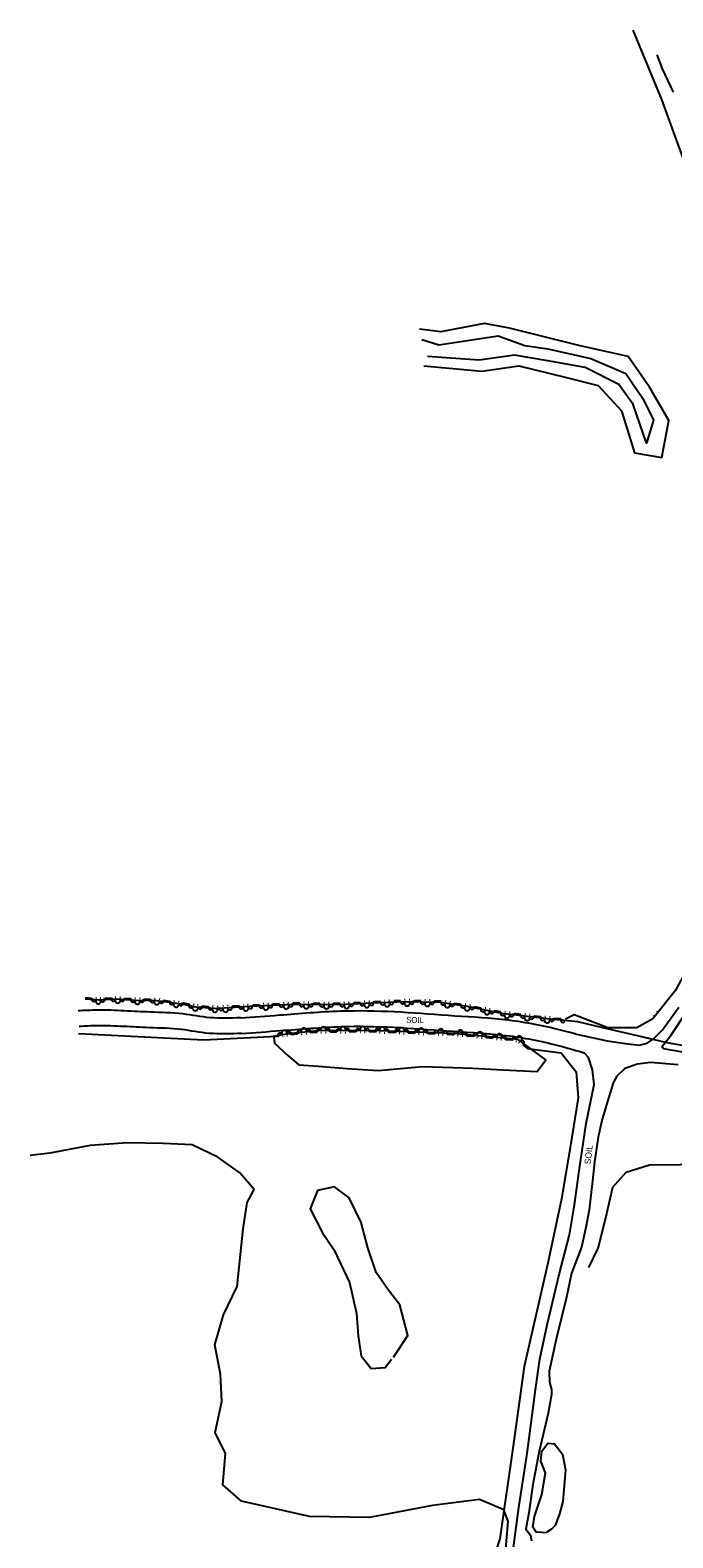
# Model space of a CAD drawing. Extents: x 2030130 to 2036320, y 723205 to 762423.
# Drawn here: x 2031702 to 2032106, y 757751 to 758699 of the extents above; entities that cross this region are included whole.
import ezdxf

# ---------------------------------------------------------------- set-up
doc = ezdxf.new("R2010")
doc.units = 0
for name, color, linetype in [('Draft_Station Labels Major', 7, 'Continuous'), ('Draft_Station Tics Major', 7, 'Continuous'), ('Old_Level_23', 7, 'Continuous'), ('Prop Alignment Horizontal', 7, 'Continuous')]:
    doc.layers.add(name, color=color, linetype=linetype)

msp = doc.modelspace()

# ---------------------------------------------------------------- linework, layer by layer
at = {"layer": 'Draft_Station Labels Major'}
for points in [[(2032106.41, 758660.56), (2032099.41, 758675.16), (2032096.13, 758683.95)], [(2032112.32, 758056.69), (2032100.2, 758058.83), (2032099.24, 758059.76), (2032099.57, 758060.68), (2032104.66, 758067.07), (2032114.69, 758082.09), (2032124.37, 758099.28), (2032130.28, 758108.16), (2032135.23, 758114.79), (2032141.18, 758121.47), (2032147.3, 758124.82), (2032157.21, 758127.41), (2032161.47, 758129.33), (2032169.56, 758134.98), (2032176.26, 758142.66), (2032180.01, 758148.49), (2032181.84, 758153.02), (2032182.53, 758158.01)], [(2032045.43, 758068.06), (2032064.78, 758063.88), (2032076.26, 758062), (2032084.77, 758060.97), (2032089.76, 758062.21), (2032093.7, 758064.81), (2032099.56, 758070.71), (2032109.8, 758084.98)], [(2032005.73, 757745), (2032009.14, 757770.2), (2032014.26, 757804.18), (2032019.52, 757844.29), (2032022.24, 757863.53), (2032026.86, 757885.17), (2032034.68, 757917.58), (2032041.04, 757941.78), (2032044.18, 757960.71), (2032047.05, 757982.1), (2032051.58, 758011.74), (2032056.46, 758036.41), (2032055.46, 758045.53), (2032053, 758053.21), (2032050.2, 758056.31)], [(2032109.44, 758048.68), (2032092.01, 758050.25), (2032083.83, 758049.02), (2032075.8, 758046.35), (2032070.73, 758041.64), (2032068.58, 758037.8), (2032066.98, 758032.62), (2032061.56, 758014.56), (2032059.1, 758003.12), (2032056.71, 757987.59), (2032055.53, 757975.73), (2032053.37, 757957.55), (2032051.35, 757946.3), (2032048.46, 757933.98), (2032042.27, 757917.6), (2032039.17, 757902.45), (2032032.91, 757877.03), (2032028.12, 757855.92), (2032028.38, 757848.98), (2032029.76, 757844.55), (2032029.57, 757841.41), (2032027.53, 757829.67), (2032021.66, 757804.65), (2032017.98, 757784.76), (2032015.39, 757766.88), (2032013.42, 757756.62), (2032014.94, 757754.74), (2032016.54, 757752.75), (2032017.15, 757749.21)]]:
    msp.add_lwpolyline(points, dxfattribs=at)
for points in [[(2031833.98, 758078.32), (2031814.87, 758078.32), (2031797.75, 758080.69), (2031777.13, 758081.85), (2031760.84, 758082.63), (2031743.88, 758083.06), (2031731.79, 758082.64)], [(2031833.98, 758078.32), (2031858.51, 758080.03), (2031896.95, 758082.57), (2031930.75, 758082.17), (2031964.59, 758079.87), (2031998.29, 758077.41), (2032031.66, 758071.6), (2032045.43, 758068.06)], [(2031834.66, 758068.48), (2031814.19, 758068.48), (2031796.79, 758070.88), (2031776.62, 758072.02), (2031760.48, 758072.79), (2031743.93, 758073.21), (2031732.43, 758072.81)], [(2031834.66, 758068.48), (2031859.16, 758070.21), (2031897.22, 758072.73), (2031930.35, 758072.33), (2031963.9, 758070.05), (2031997.09, 758067.63), (2032029.51, 758061.98), (2032050.22, 758056.31)]]:
    msp.add_spline(points, degree=3, dxfattribs=at)
at = {"layer": 'Draft_Station Tics Major'}
for p, q in [((2032094.24, 758079.5), (2032093.95, 758079.09)), ((2032096.2, 758082.4), (2032095.92, 758081.98)), ((2031731.99, 758068.47), (2031810.8, 758064.44)), ((2031810.78, 758064.44), (2031857.05, 758066.76)), ((2032014.41, 758059.06), (2032035.84, 758056.3))]:
    msp.add_line(p, q, dxfattribs=at)
for points in [[(2032080.81, 758699.49), (2032098.94, 758655.9), (2032135.8, 758554.33), (2032143.71, 758533.92), (2032123.97, 758536.66), (2032127.97, 758518.23), (2032155.2, 758507.01), (2032170.03, 758466.24), (2032154.06, 758466.44), (2032158.01, 758448.62), (2032182.38, 758431.92), (2032198.67, 758377.77), (2032198.38, 758347.8), (2032196.8, 758286.3), (2032184.82, 758244.89), (2032170.78, 758197.22)], [(2031949.31, 758488.38), (2031985.74, 758485.01), (2032009.01, 758488.38), (2032038.36, 758481.29), (2032058.93, 758475.89), (2032073.78, 758460.03), (2032081.87, 758433.71), (2032099.07, 758430.67), (2032103.46, 758453.96), (2032091.31, 758474.88), (2032077.82, 758494.12), (2032047.8, 758500.87), (2032003.28, 758512.01), (2031987.43, 758515.04), (2031960.1, 758509.64), (2031946.61, 758511.33)], [(2032170.78, 758197.22), (2032170.24, 758167.7), (2032166.26, 758157.37), (2032157.94, 758149.51), (2032147.27, 758143.44), (2032126.69, 758128.71), (2032113.45, 758105.99), (2032107.55, 758095.14), (2032093.42, 758077.6), (2032083.27, 758071.99), (2032065.17, 758071.95), (2032043.86, 758080.09), (2032038.57, 758077.33)], [(2031736.31, 758090.12), (2031745.15, 758089.53), (2031756.1, 758090.1), (2031767.49, 758089.41), (2031781.1, 758089.07), (2031796.81, 758087.11), (2031805.77, 758085.21), (2031820.6, 758084.17)], [(2031736.37, 758090.94), (2031740.46, 758090.66)], [(2031742.94, 758090.91), (2031743.35, 758090.88)], [(2031745.66, 758090.79), (2031746.07, 758090.81)], [(2031748.55, 758090.53), (2031752.65, 758090.74)], [(2031755.08, 758091.28), (2031755.49, 758091.3)], [(2031758.09, 758091.22), (2031758.5, 758091.19)], [(2031760.93, 758090.63), (2031765.02, 758090.38)], [(2031767.51, 758090.64), (2031767.55, 758090.64), (2031767.87, 758090.63)], [(2031770.33, 758090.57), (2031770.74, 758090.56)], [(2031773.19, 758090.09), (2031777.29, 758089.98)], [(2031779.76, 758090.33), (2031780.17, 758090.32)], [(2031782.74, 758090.1), (2031783.14, 758090.05)], [(2031785.54, 758089.34), (2031789.6, 758088.83)], [(2031792.1, 758088.93), (2031792.5, 758088.88)], [(2031794.95, 758088.58), (2031795.35, 758088.53)], [(2032125, 758058.45), (2032102.39, 758062.48), (2032083.79, 758066.87), (2032061.95, 758072.04), (2032046.22, 758075.73), (2032026.91, 758077.54), (2031998.4, 758081.02), (2031976.57, 758085.28), (2031959.67, 758087.92), (2031937.52, 758088.31), (2031916.25, 758087.41), (2031896.25, 758086.41), (2031867.3, 758086.64), (2031839.82, 758085.31), (2031820.6, 758084.17)], [(2031902.34, 758087.95), (2031901.93, 758087.93)], [(2031912.17, 758088.44), (2031911.76, 758088.42)], [(2031915.04, 758088.58), (2031914.63, 758088.56)], [(2031922.03, 758088.48), (2031917.93, 758088.3)], [(2031924.88, 758089.01), (2031924.47, 758088.99)], [(2031927.75, 758089.13), (2031927.34, 758089.11)], [(2031934.73, 758089.01), (2031930.63, 758088.84)], [(2031937.65, 758089.54), (2031937.51, 758089.54), (2031937.17, 758089.53)], [(2031940.53, 758089.49), (2031940.12, 758089.5)], [(2031947.49, 758088.96), (2031943.39, 758089.03)], [(2031950.37, 758089.32), (2031949.96, 758089.32)], [(2031953.24, 758089.27), (2031952.83, 758089.27)], [(2031960.31, 758088.65), (2031959.74, 758088.74), (2031956.1, 758088.81)], [(2031963.21, 758088.62), (2031962.8, 758088.68)], [(2031966.04, 758088.17), (2031965.64, 758088.24)], [(2031797.8, 758087.74), (2031801.81, 758086.89)], [(2031804.31, 758086.78), (2031804.71, 758086.69)], [(2031806.97, 758086.36), (2031807.38, 758086.33)], [(2031809.8, 758085.75), (2031813.89, 758085.46)], [(2031816.38, 758085.7), (2031816.78, 758085.67)], [(2031819.24, 758085.49), (2031819.65, 758085.47)], [(2031823.25, 758085.56), (2031822.84, 758085.53)], [(2031826.11, 758085.73), (2031825.7, 758085.7)], [(2031833.1, 758085.73), (2031829, 758085.49)], [(2031835.94, 758086.31), (2031835.53, 758086.29)], [(2031838.81, 758086.48), (2031838.4, 758086.46)], [(2031845.8, 758086.42), (2031841.7, 758086.22)], [(2031848.65, 758086.97), (2031848.24, 758086.95)], [(2031851.52, 758087.11), (2031851.11, 758087.09)], [(2031858.5, 758087.04), (2031854.4, 758086.84)], [(2031861.35, 758087.59), (2031860.94, 758087.57)], [(2031864.21, 758087.73), (2031863.8, 758087.7)], [(2031871.25, 758087.43), (2031867.29, 758087.46), (2031867.1, 758087.45)], [(2031874.12, 758087.82), (2031873.71, 758087.82)], [(2031876.99, 758087.8), (2031876.58, 758087.8)], [(2031883.96, 758087.33), (2031879.86, 758087.36)], [(2031886.84, 758087.72), (2031886.43, 758087.72)], [(2031889.71, 758087.69), (2031889.3, 758087.7)], [(2031896.63, 758087.25), (2031896.23, 758087.23), (2031892.57, 758087.26)], [(2031899.47, 758087.8), (2031899.06, 758087.78)], [(2031909.32, 758087.89), (2031905.23, 758087.68)], [(2031972.87, 758086.69), (2031968.81, 758087.32)], [(2031975.77, 758086.65), (2031975.36, 758086.72)], [(2031978.64, 758086.13), (2031978.24, 758086.21)], [(2031985.4, 758084.4), (2031981.38, 758085.18)], [(2031988.3, 758084.25), (2031987.89, 758084.33)], [(2031991.12, 758083.7), (2031990.71, 758083.78)], [(2031997.88, 758081.96), (2031993.85, 758082.75)], [(2032000.71, 758081.98), (2032000.31, 758082.03)], [(2032003.56, 758081.63), (2032003.16, 758081.68)], [(2032010.43, 758080.38), (2032006.36, 758080.88)], [(2032013.33, 758080.44), (2032012.93, 758080.49)], [(2032016.18, 758080.09), (2032015.77, 758080.14)], [(2032023.05, 758078.84), (2032018.98, 758079.34)], [(2032025.95, 758078.9), (2032025.55, 758078.95)], [(2032028.77, 758078.6), (2032028.36, 758078.64)], [(2031854.83, 758066.14), (2031855.38, 758062.3), (2031863.66, 758054.64), (2031870.57, 758048.73), (2031883.02, 758047.75), (2031900.78, 758046.39), (2031920.79, 758045.17), (2031948.42, 758047.56), (2031980.18, 758046.53), (2031999.04, 758045.49), (2032020.7, 758044.54), (2032026.15, 758051.81), (2032008.64, 758064.56), (2031967.47, 758068.46), (2031915.93, 758070.22), (2031882.83, 758070), (2031863.98, 758068.25), (2031854.51, 758066.59)], [(2031882.17, 758069.11), (2031878.08, 758068.74)], [(2031894.4, 758069.26), (2031890.29, 758069.23)], [(2031906.7, 758069.34), (2031902.6, 758069.31)], [(2031912.44, 758068.97), (2031912.03, 758068.96)], [(2031918.97, 758069.29), (2031915.91, 758069.4), (2031914.9, 758069.39)], [(2031931.26, 758068.88), (2031927.16, 758069.02)], [(2032035.68, 758077.54), (2032031.59, 758077.93)], [(2031860.7, 758066.43), (2031860.3, 758066.35)], [(2031863.52, 758066.92), (2031863.12, 758066.85)], [(2031869.92, 758067.98), (2031865.83, 758067.6)], [(2031872.81, 758067.83), (2031872.4, 758067.8)], [(2031875.67, 758068.1), (2031875.26, 758068.06)], [(2031884.97, 758068.78), (2031884.55, 758068.78)], [(2031887.84, 758068.8), (2031887.43, 758068.8)], [(2031897.27, 758068.86), (2031896.86, 758068.86)], [(2031900.14, 758068.88), (2031899.73, 758068.88)], [(2031909.57, 758068.95), (2031909.16, 758068.94)], [(2031921.82, 758068.79), (2031921.41, 758068.8)], [(2031924.69, 758068.69), (2031924.28, 758068.7)], [(2031934.12, 758068.37), (2031933.71, 758068.38)], [(2031936.99, 758068.27), (2031936.58, 758068.28)], [(2031943.56, 758068.46), (2031939.46, 758068.6)], [(2031946.41, 758067.95), (2031946, 758067.96)], [(2031949.28, 758067.85), (2031948.87, 758067.86)], [(2031955.85, 758068.04), (2031951.76, 758068.18)], [(2031958.71, 758067.53), (2031958.3, 758067.54)], [(2031961.58, 758067.43), (2031961.17, 758067.45)], [(2031968.1, 758067.58), (2031967.42, 758067.64), (2031964.05, 758067.76)], [(2031970.91, 758066.9), (2031970.51, 758066.94)], [(2031973.77, 758066.63), (2031973.36, 758066.67)], [(2031980.35, 758066.42), (2031976.26, 758066.8)], [(2031983.17, 758065.74), (2031982.76, 758065.78)], [(2031986.02, 758065.47), (2031985.62, 758065.51)], [(2031992.59, 758065.26), (2031988.51, 758065.64)], [(2031995.41, 758064.58), (2031995.01, 758064.62)], [(2031998.27, 758064.31), (2031997.86, 758064.35)], [(2032004.84, 758064.1), (2032000.76, 758064.48)], [(2032007.66, 758063.42), (2032007.25, 758063.46)], [(2032009.54, 758062.39), (2032009.2, 758062.63)], [(2032015.08, 758058.85), (2032011.77, 758061.27)], [(2032035.84, 758056.3), (2032045.1, 758044.18), (2032046.4, 758027.95), (2032041.34, 757996.62), (2032035.86, 757964.4), (2032027.33, 757923.99), (2032012.38, 757859), (2032005.82, 757810.47), (2031997.08, 757750.45), (2031985.78, 757716.15), (2031979.18, 757706.25), (2031955.42, 757701.07), (2031937.41, 757695.04), (2031926.14, 757682.56), (2031932.12, 757669.13), (2031938.19, 757654.49), (2031936.51, 757642.19), (2031928.41, 757623.35), (2031922.37, 757612.73)], [(2032053.23, 757921.3), (2032059.03, 757933.45), (2032063.79, 757952.49), (2032068.31, 757971.71), (2032076.61, 757981.23), (2032091.31, 757985.86), (2032110.53, 757985.95), (2032130.39, 757986.8), (2032152.69, 757986.04), (2032170.62, 757989.17), (2032183.08, 757996.01), (2032194.81, 758000.33), (2032203.59, 758004.86), (2032214.67, 758002.86), (2032230.73, 758013.34), (2032245.39, 758019.51), (2032270.43, 758023.47), (2032296.34, 758025.25), (2032327.98, 758024.22), (2032346.89, 758024.56), (2032383.95, 758019.53), (2032420.34, 758013.85), (2032445.92, 758009.73)], [(2032000.08, 757734.36), (2032002.46, 757761.42), (2031999.77, 757768.76), (2031984.43, 757775.25), (2031954.84, 757771.55), (2031915.14, 757763.94), (2031877.31, 757764.61), (2031834.68, 757774.19), (2031822.8, 757784.45), (2031824.45, 757804.19), (2031818.1, 757817.49), (2031822.24, 757836.95), (2031821.41, 757854.17), (2031817.78, 757872.58), (2031823.25, 757891.45), (2031831.76, 757909.26), (2031833.92, 757929.35), (2031835.6, 757945.6), (2031838.24, 757962.09), (2031842.55, 757970.25), (2031833.64, 757980.83), (2031819.68, 757990.63), (2031803.55, 757998.26), (2031785.3, 757999.15), (2031762.75, 757999.67), (2031739.34, 757997.89), (2031714.01, 757993.16), (2031701.58, 757991.7)], [(2031930.3, 757864.78), (2031939.3, 757878.34), (2031934.13, 757897.66), (2031926.88, 757907.1), (2031919.4, 757917.98), (2031914.08, 757933.52), (2031909.9, 757949.58), (2031902.36, 757965.08), (2031893.09, 757972.01), (2031882.51, 757969.65), (2031877.84, 757958.21), (2031885.47, 757943.09), (2031892.62, 757932.49), (2031902.46, 757911.81), (2031906.97, 757892.26), (2031908.05, 757878.18), (2031909.93, 757865.7), (2031916.15, 757857.74), (2031924.91, 757858.35), (2031929.01, 757863.53)], [(2032026.65, 757754.4), (2032019.96, 757754.78), (2032017.85, 757757.9), (2032019.05, 757764.68), (2032023.65, 757778.37), (2032025.88, 757792.07), (2032022.86, 757799.43), (2032023.62, 757805.63), (2032027.28, 757810.69), (2032031.57, 757810.32), (2032036.52, 757803.79), (2032038.56, 757794.01), (2032036.77, 757774.11), (2032034.8, 757766.23), (2032031.88, 757758.98), (2032029.61, 757756.65), (2032026.72, 757754.68)]]:
    msp.add_lwpolyline(points, dxfattribs=at)
for centre, radius, start, end in [((2031741.63, 758089.76), 1.3, 136.94946, 337.74603), ((2031744.44, 758088.75), 1.69, 162.14474, 10.21723), ((2031747.36, 758089.64), 1.3, 201.44526, 42.24183), ((2031753.92, 758089.99), 1.3, 143.77879, 344.57536), ((2031756.73, 758089.24), 1.69, 162.47834, 10.55083), ((2031759.65, 758089.89), 1.3, 194.94953, 35.7461), ((2031766.2, 758089.49), 1.3, 137.28306, 338.07963), ((2031769.05, 758088.55), 1.69, 164.51345, 12.58594), ((2031771.94, 758089.3), 1.3, 196.98465, 37.78122), ((2031778.5, 758089.13), 1.3, 139.31818, 340.11475), ((2031781.26, 758088.22), 1.69, 158.85973, 6.93222), ((2031784.21, 758088.68), 1.3, 191.33092, 32.12749), ((2031790.72, 758087.87), 1.3, 133.66445, 334.46102), ((2031916.33, 758087.41), 1.3, 200.85912, 41.65569), ((2031923.29, 758087.71), 1.3, 143.19265, 343.98922), ((2031929.03, 758087.95), 1.3, 200.85912, 41.65569), ((2031935.99, 758088.25), 1.3, 143.19265, 343.98922), ((2031941.73, 758088.24), 1.3, 197.43124, 38.22781), ((2031948.7, 758088.12), 1.3, 139.76477, 340.56134), ((2031954.45, 758088.01), 1.3, 197.43124, 38.22781), ((2031961.4, 758087.65), 1.3, 131.8868, 332.68337), ((2031793.47, 758086.7), 1.69, 158.85973, 6.93222), ((2031796.42, 758087.16), 1.3, 191.33092, 32.12749), ((2031802.85, 758085.83), 1.3, 128.82382, 329.62039), ((2031805.49, 758084.43), 1.69, 154.0191, 2.09159), ((2031808.52, 758085.02), 1.3, 194.40024, 35.19681), ((2031815.06, 758084.56), 1.3, 136.73378, 337.53034), ((2031817.87, 758083.54), 1.69, 161.92905, 10.00154), ((2031821.68, 758084.23), 1.3, 144.17434, 344.97091), ((2031824.6, 758083.58), 1.69, 169.36962, 17.44211), ((2031827.42, 758084.57), 1.3, 201.84081, 42.63738), ((2031834.37, 758084.99), 1.3, 144.17434, 344.97091), ((2031837.29, 758084.34), 1.69, 169.36962, 17.44211), ((2031840.11, 758085.32), 1.3, 201.21334, 42.00991), ((2031847.07, 758085.66), 1.3, 143.54687, 344.34344), ((2031849.98, 758084.98), 1.69, 168.74214, 16.81463), ((2031852.8, 758085.94), 1.3, 201.21334, 42.00991), ((2031859.77, 758086.28), 1.3, 143.54687, 344.34344), ((2031862.68, 758085.6), 1.69, 168.74214, 16.81463), ((2031865.5, 758086.56), 1.3, 201.21334, 42.00991), ((2031872.47, 758086.6), 1.3, 140.30736, 341.10393), ((2031875.34, 758085.76), 1.69, 165.50263, 13.57512), ((2031878.21, 758086.56), 1.3, 197.97383, 38.7704), ((2031885.18, 758086.5), 1.3, 140.30736, 341.10393), ((2031888.05, 758085.66), 1.69, 165.50263, 13.57512), ((2031890.93, 758086.45), 1.3, 197.97383, 38.7704), ((2031897.9, 758086.49), 1.3, 143.62995, 344.42652), ((2031900.8, 758085.82), 1.69, 168.82522, 16.89771), ((2031903.63, 758086.78), 1.3, 201.29642, 42.09299), ((2031910.59, 758087.13), 1.3, 143.62995, 344.42652), ((2031913.5, 758086.45), 1.69, 168.82522, 16.89771), ((2031926.2, 758087.01), 1.69, 168.38792, 16.46041), ((2031938.85, 758087.47), 1.69, 164.96005, 13.03254), ((2031951.56, 758087.24), 1.69, 164.96005, 13.03254), ((2031964.11, 758086.4), 1.69, 157.08208, 5.15457), ((2031967.07, 758086.77), 1.3, 189.55327, 30.34984), ((2031973.96, 758085.69), 1.3, 131.8868, 332.68337), ((2031976.63, 758084.43), 1.69, 154.92575, 2.99824), ((2031979.61, 758084.69), 1.3, 187.39694, 28.19351), ((2031986.45, 758083.35), 1.3, 129.73048, 330.52704), ((2031989.11, 758082), 1.69, 154.92575, 2.99824), ((2031992.09, 758082.25), 1.3, 187.39694, 28.19351), ((2031998.94, 758080.96), 1.3, 133.80273, 334.5993), ((2032001.69, 758079.8), 1.69, 158.99801, 7.07049), ((2032004.63, 758080.26), 1.3, 191.4692, 32.26577), ((2032011.56, 758079.42), 1.3, 133.80273, 334.5993), ((2032014.31, 758078.25), 1.69, 158.99801, 7.07049), ((2032017.25, 758078.72), 1.3, 191.4692, 32.26577), ((2032024.17, 758077.87), 1.3, 133.80273, 334.5993), ((2031861.56, 758068.66), 1.69, 355.90348, 203.97597), ((2031864.53, 758068.3), 1.3, 326.07193, 166.8685), ((2031871.06, 758068.91), 1.3, 23.7384, 224.53497), ((2031873.85, 758069.99), 1.69, 351.26721, 199.33969), ((2031876.78, 758069.44), 1.3, 326.07193, 166.8685), ((2031883.32, 758070), 1.3, 18.81407, 219.61064), ((2031886.18, 758070.84), 1.69, 346.34287, 194.41536), ((2031889.06, 758070.04), 1.3, 321.1476, 161.94417), ((2031895.62, 758070.08), 1.3, 18.81407, 219.61064), ((2031898.49, 758070.92), 1.69, 346.34287, 194.41536), ((2031901.36, 758070.12), 1.3, 321.1476, 161.94417), ((2031907.92, 758070.17), 1.3, 18.81407, 219.61064), ((2031910.79, 758071.01), 1.69, 346.34287, 194.41536), ((2031913.66, 758070.2), 1.3, 321.1476, 161.94417), ((2031920.22, 758070.07), 1.3, 16.48178, 217.27835), ((2031923.12, 758070.79), 1.69, 344.01058, 192.08307), ((2031925.96, 758069.88), 1.3, 318.81531, 159.61188), ((2031932.52, 758069.65), 1.3, 16.48178, 217.27835), ((2031935.42, 758070.37), 1.69, 344.01058, 192.08307), ((2031938.26, 758069.46), 1.3, 318.81531, 159.61188), ((2031944.82, 758069.23), 1.3, 16.48178, 217.27835), ((2031947.71, 758069.96), 1.69, 344.01058, 192.08307), ((2031950.55, 758069.04), 1.3, 318.81531, 159.61188), ((2031957.11, 758068.81), 1.3, 16.48178, 217.27835), ((2031960.01, 758069.54), 1.69, 344.01058, 192.08307), ((2031962.85, 758068.62), 1.3, 318.81531, 159.61188), ((2031969.4, 758068.28), 1.3, 13.02457, 213.82114), ((2031972.34, 758068.82), 1.69, 340.55338, 188.62586), ((2031975.12, 758067.74), 1.3, 315.3581, 156.15467), ((2031984.58, 758067.66), 1.69, 340.55338, 188.62586), ((2032026.95, 758076.71), 1.69, 160.60718, 8.67967), ((2032029.88, 758077.26), 1.3, 193.07837, 33.87494), ((2032036.82, 758076.61), 1.3, 135.4119, 336.20847), ((2031858.87, 758067.35), 1.3, 28.37468, 229.17125), ((2031981.65, 758067.12), 1.3, 13.02457, 213.82114), ((2031987.36, 758066.58), 1.3, 315.3581, 156.15467), ((2031993.9, 758065.96), 1.3, 13.02457, 213.82114), ((2031996.83, 758066.5), 1.69, 340.55338, 188.62586), ((2031999.61, 758065.42), 1.3, 315.3581, 156.15467), ((2032006.14, 758064.8), 1.3, 13.02457, 213.82114), ((2032009.42, 758065.01), 1.69, 309.89714, 157.96963), ((2032011.25, 758062.66), 1.3, 284.70186, 125.49843)]:
    msp.add_arc(centre, radius, start, end, dxfattribs=at)
at = {"layer": 'Prop Alignment Horizontal'}
msp.add_lwpolyline([(2031948, 758504.97), (2031958.76, 758501.58), (2031996.05, 758507.18), (2032012.92, 758501.13), (2032027.34, 758499.09), (2032054.39, 758492.99), (2032076.5, 758483.62), (2032087.19, 758467.75), (2032093.89, 758454.13), (2032089.37, 758439.8), (2032081.12, 758463.96), (2032072.03, 758476.51), (2032050.95, 758487.31), (2032027.26, 758491.52), (2032006.37, 758495.09), (2031984.22, 758492.01), (2031951.6, 758494.15)], dxfattribs=at)

# ---------------------------------------------------------------- texts
at = {"layer": 'Old_Level_23'}
for height, rotation, p in [(3.691, 358.41743, (2031938.15, 758075.2)), (4, 84.1193, (2032054.37, 757985.94))]:
    msp.add_text('SOIL', height=height, rotation=rotation, dxfattribs=at).set_placement(p)

doc.saveas('drawing.dxf')
